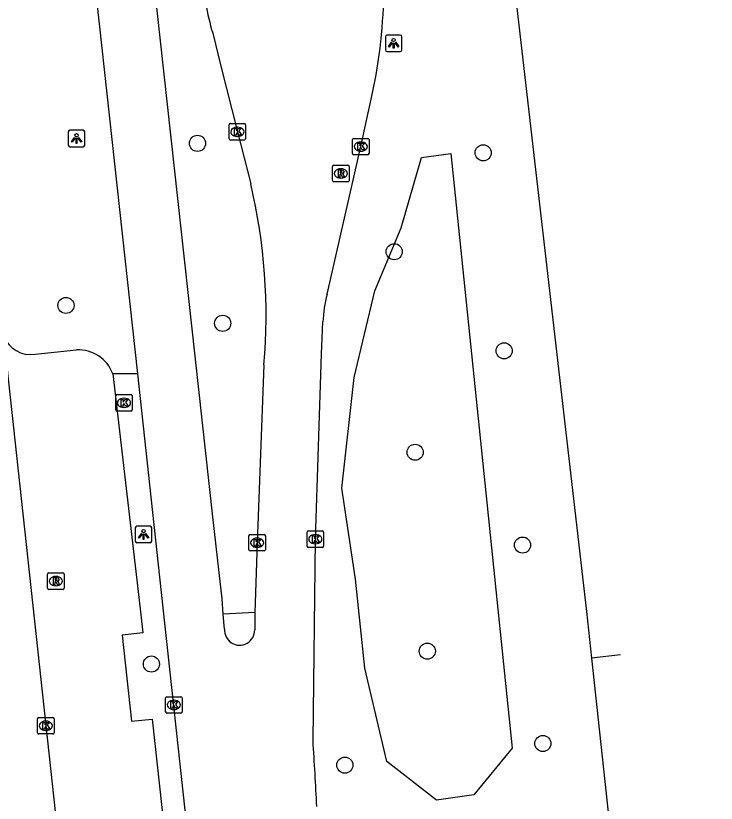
# Model space of a CAD drawing. Extents: x 160026 to 161302, y 384757 to 385701.
# Drawn here: x 161226.34 to 161268.87, y 385204.41 to 385252.18 of the extents above; entities that cross this region are included whole.
import ezdxf

# ---------------------------------------------------------------- set-up
doc = ezdxf.new("R2010")
doc.units = 0
for name, color, linetype in [('IMGEO_Berm_groen', 7, 'Continuous'), ('IMGEO_Boom', 7, 'Continuous'), ('IMGEO_Haag', 7, 'Continuous'), ('IMGEO_Kolk', 7, 'Continuous'), ('IMGEO_Lichtpunt', 7, 'Continuous'), ('IMGEO_OVBaan_gesloten', 7, 'Continuous'), ('IMGEO_Parkeervlak_open', 7, 'Continuous'), ('IMGEO_Rijbaan_regionaal_gesloten', 7, 'Continuous'), ('IMGEO_Rijbaan_regionaal_open', 7, 'Continuous'), ('IMGEO_Rioolput', 7, 'Continuous'), ('IMGEO_Verkeerseiland_gesloten', 7, 'Continuous')]:
    doc.layers.add(name, color=color, linetype=linetype)

msp = doc.modelspace()

# ---------------------------------------------------------------- linework, layer by layer
at = {"layer": 'IMGEO_Berm_groen'}
msp.add_lwpolyline([(161251.894, 385204.608), (161248.868, 385206.944), (161247.533, 385212.595), (161246.977, 385218.001), (161246.132, 385223.518), (161246.888, 385230.237), (161248.134, 385235.487), (161249.736, 385239.313), (161250.982, 385243.585), (161252.761, 385243.818), (161256.477, 385207.745), (161254.141, 385204.92), (161251.894, 385204.608)], dxfattribs=at)
at = {"layer": 'IMGEO_Boom'}
for centre in [(161237.377, 385244.44), (161254.72, 385243.865), (161249.318, 385237.864), (161229.392, 385234.607), (161238.908, 385233.522), (161255.99, 385231.854), (161250.589, 385225.701), (161257.107, 385220.071), (161251.326, 385213.637), (161234.579, 385212.855), (161258.34, 385208.035), (161246.321, 385206.724)]:
    msp.add_circle(centre, 0.489, dxfattribs=at)
at = {"layer": 'IMGEO_Haag'}
msp.add_lwpolyline([(161233.727, 385230.468), (161232.234, 385230.461)], dxfattribs=at)
at = {"layer": 'IMGEO_Kolk'}
for p, q in [((161239.298, 385244.714), (161239.298, 385245.566)), ((161239.373, 385245.64), (161240.225, 385245.64)), ((161239.786, 385245.42), (161239.811, 385245.42)), ((161240.299, 385245.566), (161240.299, 385244.714)), ((161240.225, 385244.64), (161239.373, 385244.64)), ((161239.809, 385244.86), (161239.784, 385244.86)), ((161246.787, 385243.814), (161246.787, 385244.666)), ((161246.862, 385244.74), (161247.714, 385244.74)), ((161247.275, 385244.52), (161247.3, 385244.52)), ((161247.788, 385244.666), (161247.788, 385243.814)), ((161247.714, 385243.74), (161246.862, 385243.74)), ((161247.298, 385243.96), (161247.273, 385243.96)), ((161232.491, 385229.198), (161233.343, 385229.198)), ((161232.416, 385228.272), (161232.416, 385229.124)), ((161232.904, 385228.978), (161232.929, 385228.978)), ((161233.417, 385229.124), (161233.417, 385228.272)), ((161232.927, 385228.418), (161232.902, 385228.418)), ((161233.343, 385228.198), (161232.491, 385228.198)), ((161240.494, 385219.788), (161240.494, 385220.64)), ((161240.569, 385220.714), (161241.421, 385220.714)), ((161241.495, 385220.64), (161241.495, 385219.788)), ((161244.03, 385220.002), (161244.03, 385220.854)), ((161244.105, 385220.928), (161244.957, 385220.928)), ((161244.518, 385220.708), (161244.543, 385220.708)), ((161245.031, 385220.854), (161245.031, 385220.002)), ((161240.982, 385220.494), (161241.007, 385220.494)), ((161244.541, 385220.148), (161244.516, 385220.148)), ((161241.421, 385219.714), (161240.569, 385219.714)), ((161241.005, 385219.934), (161240.98, 385219.934)), ((161244.957, 385219.928), (161244.105, 385219.928)), ((161235.443, 385209.949), (161235.443, 385210.801)), ((161235.518, 385210.875), (161236.37, 385210.875)), ((161235.931, 385210.655), (161235.956, 385210.655)), ((161236.444, 385210.801), (161236.444, 385209.949)), ((161235.954, 385210.095), (161235.929, 385210.095)), ((161227.744, 385209.612), (161228.596, 385209.612)), ((161236.37, 385209.875), (161235.518, 385209.875)), ((161227.669, 385208.686), (161227.669, 385209.538)), ((161228.157, 385209.392), (161228.182, 385209.392)), ((161228.67, 385209.538), (161228.67, 385208.686)), ((161228.18, 385208.832), (161228.155, 385208.832)), ((161228.596, 385208.612), (161227.744, 385208.612))]:
    msp.add_line(p, q, dxfattribs=at)
for points in [[(161239.298, 385244.714), (161239.298, 385245.566)], [(161239.373, 385245.64), (161240.225, 385245.64)], [(161240.299, 385245.566), (161240.299, 385244.714)], [(161239.619, 385245.34), (161239.742, 385245.34), (161239.742, 385245.189), (161239.872, 385245.34), (161240.036, 385245.34), (161239.89, 385245.189), (161240.043, 385244.94), (161239.891, 385244.94), (161239.806, 385245.104), (161239.742, 385245.037), (161239.742, 385244.94), (161239.619, 385244.94), (161239.619, 385245.34)], [(161240.225, 385244.64), (161239.373, 385244.64)], [(161246.787, 385243.814), (161246.787, 385244.666)], [(161246.862, 385244.74), (161247.714, 385244.74)], [(161247.788, 385244.666), (161247.788, 385243.814)], [(161247.108, 385244.44), (161247.231, 385244.44), (161247.231, 385244.289), (161247.361, 385244.44), (161247.525, 385244.44), (161247.379, 385244.289), (161247.532, 385244.04), (161247.38, 385244.04), (161247.295, 385244.204), (161247.231, 385244.137), (161247.231, 385244.04), (161247.108, 385244.04), (161247.108, 385244.44)], [(161247.714, 385243.74), (161246.862, 385243.74)], [(161232.491, 385229.198), (161233.343, 385229.198)], [(161232.416, 385228.272), (161232.416, 385229.124)], [(161232.737, 385228.898), (161232.86, 385228.898), (161232.86, 385228.747), (161232.99, 385228.898), (161233.154, 385228.898), (161233.008, 385228.747), (161233.161, 385228.498), (161233.009, 385228.498), (161232.924, 385228.662), (161232.86, 385228.595), (161232.86, 385228.498), (161232.737, 385228.498), (161232.737, 385228.898)], [(161233.417, 385229.124), (161233.417, 385228.272)], [(161233.343, 385228.198), (161232.491, 385228.198)], [(161240.494, 385219.788), (161240.494, 385220.64)], [(161240.569, 385220.714), (161241.421, 385220.714)], [(161241.495, 385220.64), (161241.495, 385219.788)], [(161244.03, 385220.002), (161244.03, 385220.854)], [(161244.105, 385220.928), (161244.957, 385220.928)], [(161244.351, 385220.628), (161244.474, 385220.628), (161244.474, 385220.477), (161244.604, 385220.628), (161244.768, 385220.628), (161244.622, 385220.477), (161244.775, 385220.228), (161244.623, 385220.228), (161244.538, 385220.392), (161244.474, 385220.325), (161244.474, 385220.228), (161244.351, 385220.228), (161244.351, 385220.628)], [(161245.031, 385220.854), (161245.031, 385220.002)], [(161240.815, 385220.414), (161240.938, 385220.414), (161240.938, 385220.263), (161241.068, 385220.414), (161241.232, 385220.414), (161241.086, 385220.263), (161241.239, 385220.014), (161241.087, 385220.014), (161241.002, 385220.178), (161240.938, 385220.111), (161240.938, 385220.014), (161240.815, 385220.014), (161240.815, 385220.414)], [(161241.421, 385219.714), (161240.569, 385219.714)], [(161244.957, 385219.928), (161244.105, 385219.928)], [(161235.443, 385209.949), (161235.443, 385210.801)], [(161235.518, 385210.875), (161236.37, 385210.875)], [(161235.764, 385210.575), (161235.887, 385210.575), (161235.887, 385210.424), (161236.017, 385210.575), (161236.181, 385210.575), (161236.035, 385210.424), (161236.188, 385210.175), (161236.036, 385210.175), (161235.951, 385210.339), (161235.887, 385210.272), (161235.887, 385210.175), (161235.764, 385210.175), (161235.764, 385210.575)], [(161236.444, 385210.801), (161236.444, 385209.949)], [(161227.744, 385209.612), (161228.596, 385209.612)], [(161236.37, 385209.875), (161235.518, 385209.875)], [(161227.669, 385208.686), (161227.669, 385209.538)], [(161227.99, 385209.312), (161228.113, 385209.312), (161228.113, 385209.161), (161228.243, 385209.312), (161228.407, 385209.312), (161228.261, 385209.161), (161228.414, 385208.912), (161228.262, 385208.912), (161228.177, 385209.076), (161228.113, 385209.009), (161228.113, 385208.912), (161227.99, 385208.912), (161227.99, 385209.312)], [(161228.67, 385209.538), (161228.67, 385208.686)], [(161228.596, 385208.612), (161227.744, 385208.612)]]:
    msp.add_lwpolyline(points, dxfattribs=at)
for centre, start, end in [((161239.375, 385245.564), 91.552, 178.448), ((161239.375, 385245.564), 91.552, 178.448), ((161240.223, 385245.564), 1.552, 88.448), ((161240.223, 385245.564), 1.552, 88.448), ((161239.375, 385244.716), 181.552, 268.448), ((161239.375, 385244.716), 181.552, 268.448), ((161240.223, 385244.716), 271.552, 358.448), ((161240.223, 385244.716), 271.552, 358.448), ((161246.864, 385244.664), 91.552, 178.448), ((161246.864, 385244.664), 91.552, 178.448), ((161247.712, 385244.664), 1.552, 88.448), ((161247.712, 385244.664), 1.552, 88.448), ((161246.864, 385243.816), 181.552, 268.448), ((161246.864, 385243.816), 181.552, 268.448), ((161247.712, 385243.816), 271.552, 358.448), ((161247.712, 385243.816), 271.552, 358.448), ((161232.493, 385229.122), 91.552, 178.448), ((161232.493, 385229.122), 91.552, 178.448), ((161233.341, 385229.122), 1.552, 88.448), ((161233.341, 385229.122), 1.552, 88.448), ((161232.493, 385228.274), 181.552, 268.448), ((161232.493, 385228.274), 181.552, 268.448), ((161233.341, 385228.274), 271.552, 358.448), ((161233.341, 385228.274), 271.552, 358.448), ((161240.571, 385220.638), 91.552, 178.448), ((161240.571, 385220.638), 91.552, 178.448), ((161241.419, 385220.638), 1.552, 88.448), ((161241.419, 385220.638), 1.552, 88.448), ((161244.107, 385220.852), 91.552, 178.448), ((161244.107, 385220.852), 91.552, 178.448), ((161244.955, 385220.852), 1.552, 88.448), ((161244.955, 385220.852), 1.552, 88.448), ((161240.571, 385219.79), 181.552, 268.448), ((161240.571, 385219.79), 181.552, 268.448), ((161241.419, 385219.79), 271.552, 358.448), ((161241.419, 385219.79), 271.552, 358.448), ((161244.107, 385220.004), 181.552, 268.448), ((161244.107, 385220.004), 181.552, 268.448), ((161244.955, 385220.004), 271.552, 358.448), ((161244.955, 385220.004), 271.552, 358.448), ((161235.52, 385210.799), 91.552, 178.448), ((161235.52, 385210.799), 91.552, 178.448), ((161236.368, 385210.799), 1.552, 88.448), ((161236.368, 385210.799), 1.552, 88.448), ((161227.746, 385209.536), 91.552, 178.448), ((161227.746, 385209.536), 91.552, 178.448), ((161228.594, 385209.536), 1.552, 88.448), ((161228.594, 385209.536), 1.552, 88.448), ((161235.52, 385209.951), 181.552, 268.448), ((161235.52, 385209.951), 181.552, 268.448), ((161236.368, 385209.951), 271.552, 358.448), ((161236.368, 385209.951), 271.552, 358.448), ((161227.746, 385208.688), 181.552, 268.448), ((161227.746, 385208.688), 181.552, 268.448), ((161228.594, 385208.688), 271.552, 358.448), ((161228.594, 385208.688), 271.552, 358.448)]:
    msp.add_arc(centre, 0.0765, start, end, dxfattribs=at)
for centre, major_axis, ratio, start_param, end_param in [((161239.785, 385245.14), (-0.387, 0.002), 0.722429, 4.712389, 7.853982), ((161239.81, 385245.14), (-0.39, 0.002), 0.717154, 1.570796, 4.712389), ((161247.274, 385244.24), (-0.387, 0.002), 0.722429, 4.712389, 7.853982), ((161247.299, 385244.24), (-0.39, 0.002), 0.717154, 1.570796, 4.712389), ((161232.903, 385228.698), (-0.387, 0.002), 0.722429, 4.712389, 7.853982), ((161232.928, 385228.698), (-0.39, 0.002), 0.717154, 1.570796, 4.712389), ((161244.517, 385220.428), (-0.387, 0.002), 0.722429, 4.712389, 7.853982), ((161244.542, 385220.428), (-0.39, 0.002), 0.717154, 1.570796, 4.712389), ((161240.981, 385220.214), (-0.387, 0.002), 0.722429, 4.712389, 7.853982), ((161241.006, 385220.214), (-0.39, 0.002), 0.717154, 1.570796, 4.712389), ((161235.93, 385210.375), (-0.387, 0.002), 0.722429, 4.712389, 7.853982), ((161235.955, 385210.375), (-0.39, 0.002), 0.717154, 1.570796, 4.712389), ((161228.156, 385209.112), (-0.387, 0.002), 0.722429, 4.712389, 7.853982), ((161228.181, 385209.112), (-0.39, 0.002), 0.717154, 1.570796, 4.712389)]:
    msp.add_ellipse(centre, major_axis=major_axis, ratio=ratio, start_param=start_param, end_param=end_param, dxfattribs=at)
at = {"layer": 'IMGEO_Lichtpunt'}
for p, q in [((161248.782, 385250.908), (161248.782, 385250.101)), ((161248.782, 385250.908), (161248.782, 385250.101)), ((161249.684, 385251.003), (161248.876, 385251.003)), ((161249.684, 385251.003), (161248.876, 385251.003)), ((161249.778, 385250.101), (161249.778, 385250.908)), ((161249.778, 385250.101), (161249.778, 385250.908)), ((161248.876, 385250.007), (161249.684, 385250.007)), ((161248.876, 385250.007), (161249.684, 385250.007)), ((161229.536, 385245.136), (161229.536, 385244.329)), ((161229.536, 385245.136), (161229.536, 385244.329)), ((161230.438, 385245.231), (161229.63, 385245.231)), ((161230.438, 385245.231), (161229.63, 385245.231)), ((161230.532, 385244.329), (161230.532, 385245.136)), ((161230.532, 385244.329), (161230.532, 385245.136)), ((161229.63, 385244.235), (161230.438, 385244.235)), ((161229.63, 385244.235), (161230.438, 385244.235)), ((161233.603, 385221.119), (161233.603, 385220.312)), ((161233.603, 385221.119), (161233.603, 385220.312)), ((161234.505, 385221.214), (161233.697, 385221.214)), ((161234.505, 385221.214), (161233.697, 385221.214)), ((161234.599, 385220.312), (161234.599, 385221.119)), ((161234.599, 385220.312), (161234.599, 385221.119)), ((161233.697, 385220.218), (161234.505, 385220.218)), ((161233.697, 385220.218), (161234.505, 385220.218))]:
    msp.add_line(p, q, dxfattribs=at)
for points in [[(161249.156, 385250.572), (161249.195, 385250.544), (161249.007, 385250.282), (161248.969, 385250.309), (161249.156, 385250.572)], [(161249.258, 385250.524), (161249.305, 385250.524), (161249.305, 385250.202), (161249.258, 385250.202), (161249.258, 385250.524)], [(161249.368, 385250.544), (161249.406, 385250.571), (161249.593, 385250.309), (161249.554, 385250.281), (161249.368, 385250.544)], [(161229.91, 385244.8), (161229.949, 385244.772), (161229.761, 385244.51), (161229.723, 385244.537), (161229.91, 385244.8)], [(161230.012, 385244.752), (161230.059, 385244.752), (161230.059, 385244.43), (161230.012, 385244.43), (161230.012, 385244.752)], [(161230.122, 385244.772), (161230.16, 385244.799), (161230.347, 385244.537), (161230.308, 385244.509), (161230.122, 385244.772)], [(161233.977, 385220.783), (161234.016, 385220.755), (161233.828, 385220.493), (161233.79, 385220.52), (161233.977, 385220.783)], [(161234.079, 385220.735), (161234.126, 385220.735), (161234.126, 385220.413), (161234.079, 385220.413), (161234.079, 385220.735)], [(161234.189, 385220.755), (161234.227, 385220.782), (161234.414, 385220.52), (161234.375, 385220.492), (161234.189, 385220.755)]]:
    msp.add_lwpolyline(points, dxfattribs=at)
for centre in [(161249.281, 385250.706), (161230.035, 385244.934), (161234.102, 385220.917)]:
    msp.add_circle(centre, 0.0994, dxfattribs=at)
for centre, start, end in [((161248.876, 385250.908), 90, 180), ((161248.876, 385250.908), 90, 180), ((161249.684, 385250.908), 0, 90), ((161249.684, 385250.908), 0, 90), ((161248.876, 385250.101), 180, 270), ((161248.876, 385250.101), 180, 270), ((161249.684, 385250.101), 270, 0), ((161249.684, 385250.101), 270, 360), ((161229.63, 385245.136), 90, 180), ((161229.63, 385245.136), 90, 180), ((161230.438, 385245.136), 0, 90), ((161230.438, 385245.136), 0, 90), ((161229.63, 385244.329), 180, 270), ((161229.63, 385244.329), 180, 270), ((161230.438, 385244.329), 270, 0), ((161230.438, 385244.329), 270, 360), ((161233.697, 385221.119), 90, 180), ((161233.697, 385221.119), 90, 180), ((161234.505, 385221.119), 0, 90), ((161234.505, 385221.119), 0, 90), ((161233.697, 385220.312), 180, 270), ((161233.697, 385220.312), 180, 270), ((161234.505, 385220.312), 270, 0), ((161234.505, 385220.312), 270, 360)]:
    msp.add_arc(centre, 0.0946, start, end, dxfattribs=at)
at = {"layer": 'IMGEO_OVBaan_gesloten'}
for points in [[(161252.862, 385286.075), (161253.376, 385281.701), (161254.446, 385272.661), (161260.987, 385216.051), (161261.295, 385213.204)], [(161263.048, 385213.418), (161261.295, 385213.204)], [(161261.295, 385213.204), (161268.866, 385143.256)]]:
    msp.add_lwpolyline(points, dxfattribs=at)
at = {"layer": 'IMGEO_Parkeervlak_open'}
for points in [[(161227.531, 385231.642), (161230.038, 385231.909)], [(161232.234, 385230.461), (161233.899, 385216.207), (161234.058, 385214.739), (161232.806, 385214.601), (161233.38, 385209.383), (161234.625, 385209.52), (161235.771, 385198.984)]]:
    msp.add_lwpolyline(points, dxfattribs=at)
for centre, radius, start, end in [((161227.266, 385233.386), 1.764, 200.5194, 278.6227), ((161230.162, 385229.707), 2.205, 19.9827, 93.2171)]:
    msp.add_arc(centre, radius, start, end, dxfattribs=at)
at = {"layer": 'IMGEO_Rijbaan_regionaal_gesloten'}
for points in [[(161238.938, 385215.876), (161238.868, 385216.807), (161238.298, 385221.793), (161235.127, 385250.651), (161230.876, 385289.323), (161227.468, 385320.416)], [(161226.413, 385297.207), (161226.442, 385296.921), (161227.692, 385285.673), (161233.727, 385230.468)], [(161238.299, 385251.131), (161238.771, 385249.192), (161239.799, 385245.14), (161240.61, 385241.979)], [(161245.238, 385235.289), (161247.288, 385244.24), (161247.984, 385247.397)], [(161244.391, 385208.215), (161244.531, 385220.428), (161244.905, 385231.668), (161244.99, 385233.608)], [(161241.406, 385230.998), (161240.995, 385220.214), (161240.855, 385215.991)], [(161233.727, 385230.468), (161235.077, 385218.121), (161237.625, 385194.696)], [(161239.021, 385214.98), (161238.938, 385215.876)], [(161240.855, 385215.991), (161240.85, 385214.931)]]:
    msp.add_lwpolyline(points, dxfattribs=at)
for centre, radius, start, end in [((161254.222, 385255.875), 16.615, 184.0632, 196.5917), ((161217.007, 385254.065), 31.687, 347.8525, 359.6784), ((161207.108, 385234.031), 34.431, 354.9461, 13.346), ((161252.683, 385233.332), 7.698, 165.2711, 177.9442), ((161239.934, 385214.911), 0.916, 175.7107, 1.2201), ((160884.425, 385185.24), 360.698, 3.01548, 3.65195)]:
    msp.add_arc(centre, radius, start, end, dxfattribs=at)
at = {"layer": 'IMGEO_Rijbaan_regionaal_open'}
msp.add_lwpolyline([(161246.792, 385037.586), (161229.366, 385198.34), (161225.614, 385232.768)], dxfattribs=at)
at = {"layer": 'IMGEO_Rioolput'}
for p, q in [((161245.577, 385242.188), (161245.577, 385243.04)), ((161245.652, 385243.114), (161246.504, 385243.114)), ((161246.578, 385243.04), (161246.578, 385242.188)), ((161246.065, 385242.894), (161246.09, 385242.894)), ((161246.504, 385242.114), (161245.652, 385242.114)), ((161246.088, 385242.334), (161246.063, 385242.334)), ((161228.279, 385217.46), (161228.279, 385218.312)), ((161228.354, 385218.386), (161229.206, 385218.386)), ((161229.28, 385218.312), (161229.28, 385217.46)), ((161228.767, 385218.166), (161228.792, 385218.166)), ((161229.206, 385217.386), (161228.354, 385217.386)), ((161228.79, 385217.606), (161228.765, 385217.606))]:
    msp.add_line(p, q, dxfattribs=at)
for points in [[(161245.577, 385242.188), (161245.577, 385243.04)], [(161245.652, 385243.114), (161246.504, 385243.114)], [(161246.578, 385243.04), (161246.578, 385242.188)], [(161246.166, 385242.812), (161245.914, 385242.814), (161245.914, 385242.414)], [(161245.914, 385242.414), (161246.038, 385242.414), (161246.038, 385242.576), (161246.049, 385242.576)], [(161246.092, 385242.733), (161246.038, 385242.733), (161246.038, 385242.652)], [(161246.038, 385242.652), (161246.09, 385242.652)], [(161246.096, 385242.547), (161246.167, 385242.414), (161246.307, 385242.414), (161246.242, 385242.54)], [(161246.504, 385242.114), (161245.652, 385242.114)], [(161228.279, 385217.46), (161228.279, 385218.312)], [(161228.354, 385218.386), (161229.206, 385218.386)], [(161229.28, 385218.312), (161229.28, 385217.46)], [(161228.868, 385218.084), (161228.616, 385218.086), (161228.616, 385217.686)], [(161228.616, 385217.686), (161228.74, 385217.686), (161228.74, 385217.848), (161228.751, 385217.848)], [(161228.794, 385218.005), (161228.74, 385218.005), (161228.74, 385217.924)], [(161228.74, 385217.924), (161228.792, 385217.924)], [(161228.798, 385217.819), (161228.869, 385217.686), (161229.009, 385217.686), (161228.944, 385217.812)], [(161229.206, 385217.386), (161228.354, 385217.386)]]:
    msp.add_lwpolyline(points, dxfattribs=at)
for centre, radius, start, end in [((161245.654, 385243.038), 0.0765, 91.552, 178.448), ((161245.654, 385243.038), 0.0765, 91.552, 178.448), ((161246.502, 385243.038), 0.0765, 1.552, 88.448), ((161246.502, 385243.038), 0.0765, 1.552, 88.448), ((161246.048, 385242.523), 0.0533, 26.0293, 88.6989), ((161246.074, 385242.841), 0.19, 274.7715, 282.9687), ((161246.098, 385242.637), 0.0964, 77.0061, 93.1865), ((161246.112, 385242.694), 0.0378, 276.6634, 79.6772), ((161246.165, 385242.702), 0.109, 350.3612, 89.416), ((161246.163, 385242.702), 0.112, 277.5842, 350.9817), ((161246.147, 385242.487), 0.108, 29.5134, 73.7905), ((161245.654, 385242.19), 0.0765, 181.552, 268.448), ((161245.654, 385242.19), 0.0765, 181.552, 268.448), ((161246.502, 385242.19), 0.0765, 271.552, 358.448), ((161246.502, 385242.19), 0.0765, 271.552, 358.448), ((161228.356, 385218.31), 0.0765, 91.552, 178.448), ((161228.356, 385218.31), 0.0765, 91.552, 178.448), ((161229.204, 385218.31), 0.0765, 1.552, 88.448), ((161229.204, 385218.31), 0.0765, 1.552, 88.448), ((161228.75, 385217.795), 0.0533, 26.0293, 88.6989), ((161228.776, 385218.113), 0.19, 274.7715, 282.9687), ((161228.8, 385217.909), 0.0964, 77.0061, 93.1865), ((161228.814, 385217.966), 0.0378, 276.6634, 79.6772), ((161228.867, 385217.974), 0.109, 350.3612, 89.416), ((161228.865, 385217.974), 0.112, 277.5842, 350.9817), ((161228.849, 385217.759), 0.108, 29.5134, 73.7905), ((161228.356, 385217.462), 0.0765, 181.552, 268.448), ((161228.356, 385217.462), 0.0765, 181.552, 268.448), ((161229.204, 385217.462), 0.0765, 271.552, 358.448), ((161229.204, 385217.462), 0.0765, 271.552, 358.448)]:
    msp.add_arc(centre, radius, start, end, dxfattribs=at)
for centre, major_axis, ratio, start_param, end_param in [((161246.064, 385242.614), (-0.387, 0.002), 0.722429, 4.712389, 7.853982), ((161246.089, 385242.614), (-0.39, 0.002), 0.717154, 1.570796, 4.712389), ((161228.766, 385217.886), (-0.387, 0.002), 0.722429, 4.712389, 7.853982), ((161228.791, 385217.886), (-0.39, 0.002), 0.717154, 1.570796, 4.712389)]:
    msp.add_ellipse(centre, major_axis=major_axis, ratio=ratio, start_param=start_param, end_param=end_param, dxfattribs=at)
at = {"layer": 'IMGEO_Verkeerseiland_gesloten'}
msp.add_lwpolyline([(161240.855, 385215.991), (161238.938, 385215.876)], dxfattribs=at)

doc.saveas('drawing.dxf')
